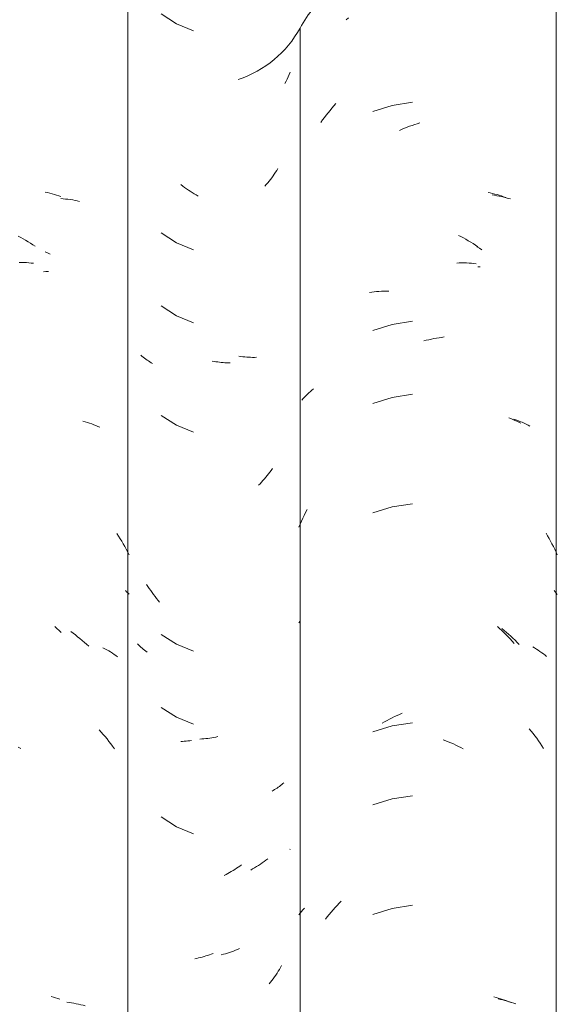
# Model space of a CAD drawing. Header units: metres. Extents: x 10.2 to 107.4, y -18.3 to 5.6.
# Tile 61 of 734: x 14.279 to 14.501, y 2.908 to 3.314. Entities that reach past the tile are written whole.
import ezdxf

# ---------------------------------------------------------------- set-up
doc = ezdxf.new("R2010")
doc.units = ezdxf.units.M
doc.layers.add('A-GLAZ-CWMG', color=7, linetype='Continuous', lineweight=5)

# ---------------------------------------------------------------- blocks, each defined once
blk = doc.blocks.new('FP_124-FACHADA 03')
at = {"layer": 'A-GLAZ-CWMG', "color": 9, "true_color": 0xc0c0c0}
for p, q in [((14.28918, 3.24307), (14.29012, 3.24287)), ((14.29012, 3.24287), (14.29106, 3.24264)), ((14.29106, 3.24264), (14.29198, 3.24241)), ((14.29198, 3.24241), (14.2929, 3.24215)), ((14.2929, 3.24215), (14.29381, 3.24188)), ((14.29381, 3.24188), (14.2947, 3.2416)), ((14.2947, 3.2416), (14.29559, 3.24129)), ((14.27801, 3.22491), (14.27903, 3.22437)), ((14.27903, 3.22437), (14.28004, 3.2238)), ((14.28004, 3.2238), (14.28105, 3.22322)), ((14.28105, 3.22322), (14.28205, 3.22261)), ((14.28205, 3.22261), (14.28305, 3.22199)), ((14.28305, 3.22199), (14.28404, 3.22136)), ((14.28404, 3.22136), (14.28503, 3.2207)), ((14.27833, 3.21406), (14.27935, 3.21404)), ((14.27935, 3.21404), (14.28036, 3.21401)), ((14.28036, 3.21401), (14.28137, 3.21396)), ((14.28137, 3.21396), (14.28237, 3.21389)), ((14.28237, 3.21389), (14.28337, 3.21381)), ((14.28337, 3.21381), (14.28435, 3.2137)), ((14.29305, 3.06377), (14.29395, 3.06296)), ((14.29395, 3.06296), (14.29485, 3.06214)), ((14.29485, 3.06214), (14.29573, 3.06129)), ((14.27798, 3.01393), (14.279, 3.01338)), ((14.29157, 2.91095), (14.29249, 2.9107)), ((14.29249, 2.9107), (14.2934, 2.91044)), ((14.2934, 2.91044), (14.2943, 2.91016)), ((14.2943, 2.91016), (14.29519, 2.90986))]:
    blk.add_line(p, q, dxfattribs=at)
blk = doc.blocks.new('FP_125-FACHADA 03')
at = {"layer": 'A-GLAZ-CWMG', "color": 9, "true_color": 0xc0c0c0}
for p, q in [((14.38862, 3.28886), (14.38817, 3.28795)), ((14.38906, 3.28978), (14.38862, 3.28886)), ((14.38949, 3.2907), (14.38906, 3.28978)), ((14.3899, 3.29164), (14.38949, 3.2907)), ((14.39029, 3.29258), (14.3899, 3.29164)), ((14.38531, 3.25279), (14.38482, 3.25202)), ((14.38218, 3.24829), (14.38163, 3.24757)), ((14.38273, 3.24902), (14.38218, 3.24829)), ((14.38326, 3.24975), (14.38273, 3.24902)), ((14.38379, 3.2505), (14.38326, 3.24975)), ((14.38431, 3.25125), (14.38379, 3.2505)), ((14.38482, 3.25202), (14.38431, 3.25125)), ((14.38049, 3.24617), (14.3799, 3.24549)), ((14.38106, 3.24687), (14.38049, 3.24617)), ((14.38163, 3.24757), (14.38106, 3.24687)), ((14.35891, 3.1732), (14.35816, 3.17334)), ((14.35965, 3.17307), (14.35891, 3.1732)), ((14.3604, 3.17296), (14.35965, 3.17307)), ((14.36114, 3.17285), (14.3604, 3.17296)), ((14.36188, 3.17277), (14.36114, 3.17285)), ((14.36262, 3.17269), (14.36188, 3.17277)), ((14.36335, 3.17263), (14.36262, 3.17269)), ((14.36409, 3.17259), (14.36335, 3.17263)), ((14.36482, 3.17255), (14.36409, 3.17259)), ((14.36554, 3.17253), (14.36482, 3.17255)), ((14.38143, 3.12675), (14.38086, 3.12605)), ((14.38199, 3.12747), (14.38143, 3.12675)), ((14.38254, 3.12819), (14.38199, 3.12747)), ((14.38308, 3.12892), (14.38254, 3.12819)), ((14.37789, 3.1227), (14.37727, 3.12207)), ((14.3785, 3.12335), (14.37789, 3.1227)), ((14.3791, 3.12401), (14.3785, 3.12335)), ((14.3797, 3.12468), (14.3791, 3.12401)), ((14.38028, 3.12536), (14.3797, 3.12468)), ((14.38086, 3.12605), (14.38028, 3.12536)), ((14.34809, 3.01649), (14.34735, 3.0164)), ((14.34883, 3.01659), (14.34809, 3.01649)), ((14.34958, 3.01671), (14.34883, 3.01659)), ((14.34587, 3.01625), (14.34514, 3.0162)), ((14.34661, 3.01632), (14.34587, 3.01625)), ((14.34735, 3.0164), (14.34661, 3.01632)), ((14.3839, 2.99637), (14.38337, 2.99605)), ((14.38441, 2.99669), (14.3839, 2.99637)), ((14.38492, 2.99703), (14.38441, 2.99669)), ((14.38541, 2.99737), (14.38492, 2.99703)), ((14.3859, 2.99772), (14.38541, 2.99737)), ((14.38637, 2.99809), (14.3859, 2.99772)), ((14.38683, 2.99846), (14.38637, 2.99809)), ((14.38728, 2.99884), (14.38683, 2.99846)), ((14.38772, 2.99922), (14.38728, 2.99884)), ((14.38337, 2.99605), (14.38284, 2.99574)), ((14.39029, 2.97177), (14.39021, 2.97167)), ((14.36818, 2.96388), (14.36747, 2.96342)), ((14.36888, 2.96435), (14.36818, 2.96388)), ((14.36958, 2.96484), (14.36888, 2.96435)), ((14.37028, 2.96533), (14.36958, 2.96484)), ((14.36385, 2.96133), (14.36312, 2.96095)), ((14.36458, 2.96172), (14.36385, 2.96133)), ((14.36531, 2.96213), (14.36458, 2.96172)), ((14.36603, 2.96255), (14.36531, 2.96213)), ((14.36675, 2.96298), (14.36603, 2.96255)), ((14.36747, 2.96342), (14.36675, 2.96298)), ((14.35324, 2.92706), (14.35249, 2.92687)), ((14.35399, 2.92726), (14.35324, 2.92706)), ((14.35474, 2.92747), (14.35399, 2.92726)), ((14.35549, 2.9277), (14.35474, 2.92747)), ((14.35624, 2.92794), (14.35549, 2.9277)), ((14.35699, 2.92819), (14.35624, 2.92794)), ((14.35774, 2.92846), (14.35699, 2.92819)), ((14.35849, 2.92874), (14.35774, 2.92846)), ((14.35174, 2.9267), (14.35099, 2.92654)), ((14.35249, 2.92687), (14.35174, 2.9267)), ((14.38682, 2.92374), (14.38636, 2.92294)), ((14.38389, 2.91907), (14.38336, 2.91832)), ((14.3844, 2.91982), (14.38389, 2.91907)), ((14.38491, 2.92059), (14.3844, 2.91982)), ((14.3854, 2.92136), (14.38491, 2.92059)), ((14.38589, 2.92215), (14.3854, 2.92136)), ((14.38636, 2.92294), (14.38589, 2.92215)), ((14.38228, 2.91685), (14.38173, 2.91614)), ((14.38283, 2.91758), (14.38228, 2.91685)), ((14.38336, 2.91832), (14.38283, 2.91758))]:
    blk.add_line(p, q, dxfattribs=at)
blk = doc.blocks.new('FP_126-FACHADA 03')
at = {"layer": 'A-GLAZ-CWMG', "color": 9, "true_color": 0xc0c0c0}
for p, q in [((14.41354, 3.31417), (14.41443, 3.315)), ((14.40603, 3.27584), (14.40682, 3.27681)), ((14.40682, 3.27681), (14.40762, 3.27776)), ((14.40762, 3.27776), (14.40843, 3.2787)), ((14.40843, 3.2787), (14.40925, 3.27963)), ((14.43251, 3.2789), (14.42443, 3.27642)), ((14.44086, 3.28021), (14.43251, 3.2789)), ((14.40301, 3.27183), (14.40374, 3.27286)), ((14.40374, 3.27286), (14.40449, 3.27387)), ((14.40449, 3.27387), (14.40525, 3.27486)), ((14.40525, 3.27486), (14.40603, 3.27584)), ((14.43551, 3.26858), (14.43656, 3.26903)), ((14.43656, 3.26903), (14.4376, 3.26945)), ((14.4376, 3.26945), (14.43865, 3.26986)), ((14.43865, 3.26986), (14.4397, 3.27025)), ((14.4397, 3.27025), (14.44076, 3.27062)), ((14.44076, 3.27062), (14.44181, 3.27098)), ((14.44181, 3.27098), (14.44287, 3.27131)), ((14.44287, 3.27131), (14.44392, 3.27162)), ((14.47209, 3.24293), (14.47304, 3.24273)), ((14.47304, 3.24273), (14.47397, 3.24252)), ((14.47397, 3.24252), (14.4749, 3.24228)), ((14.4749, 3.24228), (14.47582, 3.24203)), ((14.47582, 3.24203), (14.47673, 3.24177)), ((14.47673, 3.24177), (14.47763, 3.24149)), ((14.47763, 3.24149), (14.47852, 3.24119)), ((14.47852, 3.24119), (14.4794, 3.24088)), ((14.45986, 3.22523), (14.46089, 3.2247)), ((14.46089, 3.2247), (14.46191, 3.22416)), ((14.46191, 3.22416), (14.46293, 3.2236)), ((14.46293, 3.2236), (14.46394, 3.22303)), ((14.46394, 3.22303), (14.46494, 3.22243)), ((14.46494, 3.22243), (14.46594, 3.22182)), ((14.46594, 3.22182), (14.46694, 3.22119)), ((14.46694, 3.22119), (14.46792, 3.22054)), ((14.45916, 3.21381), (14.46019, 3.21384)), ((14.46019, 3.21384), (14.46121, 3.21385)), ((14.46121, 3.21385), (14.46223, 3.21384)), ((14.46223, 3.21384), (14.46325, 3.21382)), ((14.46325, 3.21382), (14.46426, 3.21377)), ((14.46426, 3.21377), (14.46526, 3.21371)), ((14.46526, 3.21371), (14.46626, 3.21363)), ((14.46626, 3.21363), (14.46725, 3.21353)), ((14.42305, 3.20169), (14.42403, 3.20182)), ((14.42403, 3.20182), (14.42502, 3.20193)), ((14.42502, 3.20193), (14.42601, 3.20202)), ((14.42601, 3.20202), (14.42701, 3.2021)), ((14.42701, 3.2021), (14.42801, 3.20216)), ((14.42801, 3.20216), (14.42902, 3.2022)), ((14.42902, 3.2022), (14.43004, 3.20222)), ((14.43004, 3.20222), (14.43106, 3.20222)), ((14.43251, 3.18847), (14.42443, 3.18599)), ((14.44086, 3.18978), (14.43251, 3.18847)), ((14.45291, 3.18312), (14.45396, 3.18326)), ((14.44552, 3.18164), (14.44658, 3.1819)), ((14.44658, 3.1819), (14.44764, 3.18215)), ((14.44764, 3.18215), (14.4487, 3.18239)), ((14.4487, 3.18239), (14.44975, 3.1826)), ((14.44975, 3.1826), (14.45081, 3.18279)), ((14.45081, 3.18279), (14.45186, 3.18297)), ((14.45186, 3.18297), (14.45291, 3.18312)), ((14.39627, 3.15842), (14.39685, 3.15902)), ((14.39685, 3.15902), (14.39745, 3.15961)), ((14.39745, 3.15961), (14.39806, 3.1602)), ((14.39806, 3.1602), (14.39869, 3.16077)), ((14.39869, 3.16077), (14.39934, 3.16133)), ((14.39934, 3.16133), (14.4, 3.16188)), ((14.44086, 3.15964), (14.43251, 3.15832)), ((14.39515, 3.15718), (14.3957, 3.1578)), ((14.3957, 3.1578), (14.39627, 3.15842)), ((14.43251, 3.15832), (14.42443, 3.15584)), ((14.48071, 3.14995), (14.48156, 3.1496)), ((14.48156, 3.1496), (14.4824, 3.14923)), ((14.4824, 3.14923), (14.48323, 3.14885)), ((14.48323, 3.14885), (14.48405, 3.14845)), ((14.48405, 3.14845), (14.48485, 3.14805)), ((14.48485, 3.14805), (14.48564, 3.14762)), ((14.44086, 3.11443), (14.43251, 3.11311)), ((14.39613, 3.10962), (14.39673, 3.1108)), ((14.39673, 3.1108), (14.39735, 3.11197)), ((14.43251, 3.11311), (14.42443, 3.11063)), ((14.39391, 3.1048), (14.39444, 3.10602)), ((14.39444, 3.10602), (14.39499, 3.10723)), ((14.39499, 3.10723), (14.39555, 3.10843)), ((14.39555, 3.10843), (14.39613, 3.10962)), ((14.39391, 3.06525), (14.39434, 3.06579)), ((14.47597, 3.06366), (14.47688, 3.06285)), ((14.47688, 3.06285), (14.47778, 3.06203)), ((14.47778, 3.06203), (14.47866, 3.06119)), ((14.47866, 3.06119), (14.47954, 3.06034)), ((14.47954, 3.06034), (14.48041, 3.05947)), ((14.48041, 3.05947), (14.48127, 3.05858)), ((14.48127, 3.05858), (14.48211, 3.05768)), ((14.48211, 3.05768), (14.48294, 3.05677)), ((14.42938, 3.02441), (14.43039, 3.02496)), ((14.43039, 3.02496), (14.43142, 3.0255)), ((14.43142, 3.0255), (14.43245, 3.02601)), ((14.43245, 3.02601), (14.43348, 3.02651)), ((14.43348, 3.02651), (14.43451, 3.027)), ((14.43451, 3.027), (14.43555, 3.02746)), ((14.43555, 3.02746), (14.4366, 3.0279)), ((14.43251, 3.02268), (14.42443, 3.0202)), ((14.42836, 3.02384), (14.42938, 3.02441)), ((14.44086, 3.024), (14.43251, 3.02268)), ((14.45359, 3.01699), (14.45464, 3.01658)), ((14.45464, 3.01658), (14.45568, 3.01615)), ((14.45568, 3.01615), (14.45673, 3.0157)), ((14.45673, 3.0157), (14.45777, 3.01523)), ((14.45777, 3.01523), (14.4588, 3.01475)), ((14.4588, 3.01475), (14.45983, 3.01424)), ((14.45983, 3.01424), (14.46086, 3.01372)), ((14.46086, 3.01372), (14.46188, 3.01318)), ((14.43251, 2.99254), (14.42443, 2.99006)), ((14.44086, 2.99386), (14.43251, 2.99254)), ((14.39564, 2.94674), (14.39625, 2.9474)), ((14.40806, 2.94671), (14.40888, 2.94764)), ((14.40888, 2.94764), (14.40971, 2.94856)), ((14.40971, 2.94856), (14.41055, 2.94946)), ((14.41055, 2.94946), (14.41141, 2.95035)), ((14.44086, 2.94864), (14.43251, 2.94732)), ((14.39391, 2.94467), (14.39447, 2.94537)), ((14.39447, 2.94537), (14.39504, 2.94606)), ((14.39504, 2.94606), (14.39564, 2.94674)), ((14.40491, 2.94284), (14.40568, 2.94383)), ((14.40568, 2.94383), (14.40646, 2.9448)), ((14.40646, 2.9448), (14.40725, 2.94576)), ((14.40725, 2.94576), (14.40806, 2.94671)), ((14.43251, 2.94732), (14.42443, 2.94484)), ((14.47448, 2.91082), (14.47541, 2.91058)), ((14.47541, 2.91058), (14.47632, 2.91032)), ((14.47632, 2.91032), (14.47722, 2.91005)), ((14.47722, 2.91005), (14.47812, 2.90976)), ((14.47812, 2.90976), (14.479, 2.90945)), ((14.479, 2.90945), (14.47988, 2.90913)), ((14.47988, 2.90913), (14.48074, 2.90879)), ((14.48074, 2.90879), (14.48159, 2.90844))]:
    blk.add_line(p, q, dxfattribs=at)
blk = doc.blocks.new('Rectangular Mullion - Telha Fibrocimento - Ondulada-V117-FACHADA 03')
at = {"layer": 'A-GLAZ-CWMG'}
blk.add_line((14.39442, 2.87428), (14.39442, 3.31078), dxfattribs=at)
for centre, major_axis, start_param, end_param in [((14.446, 3.28307), (0.05869, 0), 2.289742, 2.643944), ((14.3545, 3.33219), (0.04542, 0), 5.033582, 5.786308)]:
    blk.add_ellipse(centre, major_axis=major_axis, ratio=0.988936, start_param=start_param, end_param=end_param, dxfattribs=at)
for name in ['FP_124-FACHADA 03', 'FP_126-FACHADA 03', 'FP_125-FACHADA 03']:
    blk.add_blockref(name, (0, 0), dxfattribs=at)
blk = doc.blocks.new('FP_130-FACHADA 03')
at = {"layer": 'A-GLAZ-CWMG', "color": 9, "true_color": 0xc0c0c0}
for p, q in [((14.29555, 3.2404), (14.29655, 3.24032)), ((14.29655, 3.24032), (14.29754, 3.24023)), ((14.29754, 3.24023), (14.29853, 3.24012)), ((14.29853, 3.24012), (14.2995, 3.23998)), ((14.2995, 3.23998), (14.30048, 3.23983)), ((14.30048, 3.23983), (14.30144, 3.23966)), ((14.30144, 3.23966), (14.30239, 3.23947)), ((14.30239, 3.23947), (14.30333, 3.23927)), ((14.28909, 3.21842), (14.29013, 3.21794)), ((14.29013, 3.21794), (14.29116, 3.21743)), ((14.28838, 3.21022), (14.28942, 3.21028)), ((14.28942, 3.21028), (14.29046, 3.21033)), ((14.30474, 3.14849), (14.30566, 3.14824)), ((14.30566, 3.14824), (14.30656, 3.14796)), ((14.30656, 3.14796), (14.30746, 3.14768)), ((14.30746, 3.14768), (14.30834, 3.14737)), ((14.30834, 3.14737), (14.30922, 3.14705)), ((14.30922, 3.14705), (14.31008, 3.1467)), ((14.31008, 3.1467), (14.31093, 3.14635)), ((14.31093, 3.14635), (14.31176, 3.14597)), ((14.31877, 3.10209), (14.31945, 3.10104)), ((14.31945, 3.10104), (14.32012, 3.09997)), ((14.32012, 3.09997), (14.32077, 3.0989)), ((14.32077, 3.0989), (14.3214, 3.09781)), ((14.3214, 3.09781), (14.32202, 3.09671)), ((14.32202, 3.09671), (14.32262, 3.09559)), ((14.32262, 3.09559), (14.3232, 3.09447)), ((14.3232, 3.09447), (14.32376, 3.09333)), ((14.32227, 3.07858), (14.32278, 3.07807)), ((14.32278, 3.07807), (14.32328, 3.07756)), ((14.32328, 3.07756), (14.32376, 3.07704)), ((14.29966, 3.06163), (14.30063, 3.06093)), ((14.30063, 3.06093), (14.30159, 3.06022)), ((14.30159, 3.06022), (14.30254, 3.05949)), ((14.30254, 3.05949), (14.30349, 3.05874)), ((14.30349, 3.05874), (14.30442, 3.05797)), ((14.30442, 3.05797), (14.30534, 3.05719)), ((14.30534, 3.05719), (14.30625, 3.05638)), ((14.30625, 3.05638), (14.30715, 3.05556)), ((14.313, 3.05495), (14.3138, 3.05453)), ((14.3138, 3.05453), (14.31459, 3.0541)), ((14.31459, 3.0541), (14.31537, 3.05366)), ((14.31537, 3.05366), (14.31613, 3.0532)), ((14.31613, 3.0532), (14.31687, 3.05272)), ((14.31687, 3.05272), (14.3176, 3.05223)), ((14.3176, 3.05223), (14.31832, 3.05173)), ((14.31832, 3.05173), (14.31902, 3.05121)), ((14.31147, 3.02106), (14.3123, 3.02014)), ((14.3123, 3.02014), (14.31311, 3.0192)), ((14.31311, 3.0192), (14.31391, 3.01825)), ((14.31391, 3.01825), (14.3147, 3.01728)), ((14.3147, 3.01728), (14.31547, 3.01629)), ((14.31547, 3.01629), (14.31623, 3.01529)), ((14.31623, 3.01529), (14.31697, 3.01427)), ((14.31697, 3.01427), (14.3177, 3.01324)), ((14.29808, 2.9086), (14.29906, 2.90848)), ((14.29906, 2.90848), (14.30004, 2.90833)), ((14.30004, 2.90833), (14.301, 2.90817)), ((14.301, 2.90817), (14.30196, 2.90799)), ((14.30196, 2.90799), (14.30291, 2.90779)), ((14.30291, 2.90779), (14.30385, 2.90757)), ((14.30385, 2.90757), (14.30477, 2.90734)), ((14.30477, 2.90734), (14.30569, 2.90708)), ((14.31429, 2.89721), (14.31507, 2.89623)), ((14.31507, 2.89623), (14.31584, 2.89524)), ((14.31584, 2.89524), (14.31659, 2.89423)), ((14.31659, 2.89423), (14.31733, 2.89321)), ((14.31733, 2.89321), (14.31805, 2.89217)), ((14.31805, 2.89217), (14.31875, 2.89112)), ((14.31875, 2.89112), (14.31944, 2.89006)), ((14.31944, 2.89006), (14.32011, 2.88898))]:
    blk.add_line(p, q, dxfattribs=at)
blk = doc.blocks.new('FP_131-FACHADA 03')
at = {"layer": 'A-GLAZ-CWMG', "color": 9, "true_color": 0xc0c0c0}
for p, q in [((14.3371, 3.31666), (14.34342, 3.31261)), ((14.34342, 3.31261), (14.35038, 3.30973)), ((14.34595, 3.24559), (14.34519, 3.24618)), ((14.34672, 3.24503), (14.34595, 3.24559)), ((14.34749, 3.24447), (14.34672, 3.24503)), ((14.34828, 3.24393), (14.34749, 3.24447)), ((14.34906, 3.24341), (14.34828, 3.24393)), ((14.34986, 3.2429), (14.34906, 3.24341)), ((14.35066, 3.24241), (14.34986, 3.2429)), ((14.35146, 3.24193), (14.35066, 3.24241)), ((14.35227, 3.24147), (14.35146, 3.24193)), ((14.3371, 3.22623), (14.34342, 3.22218)), ((14.34342, 3.22218), (14.35038, 3.2193)), ((14.3371, 3.19609), (14.34342, 3.19204)), ((14.34342, 3.19204), (14.35038, 3.18916)), ((14.32909, 3.17537), (14.3286, 3.17581)), ((14.3296, 3.17495), (14.32909, 3.17537)), ((14.36991, 3.17522), (14.36909, 3.17533)), ((14.37074, 3.17512), (14.36991, 3.17522)), ((14.37156, 3.17503), (14.37074, 3.17512)), ((14.37238, 3.17497), (14.37156, 3.17503)), ((14.33012, 3.17454), (14.3296, 3.17495)), ((14.33065, 3.17414), (14.33012, 3.17454)), ((14.33119, 3.17374), (14.33065, 3.17414)), ((14.33175, 3.17336), (14.33119, 3.17374)), ((14.33231, 3.17299), (14.33175, 3.17336)), ((14.33289, 3.17263), (14.33231, 3.17299)), ((14.33349, 3.17228), (14.33289, 3.17263)), ((14.3732, 3.17491), (14.37238, 3.17497)), ((14.37401, 3.17488), (14.3732, 3.17491)), ((14.37482, 3.17486), (14.37401, 3.17488)), ((14.37563, 3.17486), (14.37482, 3.17486)), ((14.37643, 3.17487), (14.37563, 3.17486)), ((14.3371, 3.15087), (14.34342, 3.14682)), ((14.34342, 3.14682), (14.35038, 3.14395)), ((14.33157, 3.08024), (14.33102, 3.08111)), ((14.33213, 3.07939), (14.33157, 3.08024)), ((14.33271, 3.07855), (14.33213, 3.07939)), ((14.3333, 3.07772), (14.33271, 3.07855)), ((14.3339, 3.0769), (14.3333, 3.07772)), ((14.33451, 3.07609), (14.3339, 3.0769)), ((14.33513, 3.0753), (14.33451, 3.07609)), ((14.33577, 3.07452), (14.33513, 3.0753)), ((14.33641, 3.07375), (14.33577, 3.07452)), ((14.3371, 3.06044), (14.34342, 3.05639)), ((14.3277, 3.05609), (14.32725, 3.05654)), ((14.32817, 3.05564), (14.3277, 3.05609)), ((14.32865, 3.0552), (14.32817, 3.05564)), ((14.32914, 3.05476), (14.32865, 3.0552)), ((14.32964, 3.05434), (14.32914, 3.05476)), ((14.33016, 3.05393), (14.32964, 3.05434)), ((14.33069, 3.05353), (14.33016, 3.05393)), ((14.33124, 3.05314), (14.33069, 3.05353)), ((14.34342, 3.05639), (14.35038, 3.05352)), ((14.3371, 3.0303), (14.34342, 3.02625)), ((14.34342, 3.02625), (14.35038, 3.02337)), ((14.35384, 3.01729), (14.35302, 3.01724)), ((14.35466, 3.01735), (14.35384, 3.01729)), ((14.35548, 3.01743), (14.35466, 3.01735)), ((14.35631, 3.01753), (14.35548, 3.01743)), ((14.35714, 3.01764), (14.35631, 3.01753)), ((14.35797, 3.01777), (14.35714, 3.01764)), ((14.3588, 3.01791), (14.35797, 3.01777)), ((14.35963, 3.01807), (14.3588, 3.01791)), ((14.36047, 3.01825), (14.35963, 3.01807)), ((14.3371, 2.98509), (14.34342, 2.98104)), ((14.34342, 2.98104), (14.35038, 2.97816)), ((14.38111, 2.96787), (14.38035, 2.96728)), ((14.37483, 2.96363), (14.37403, 2.96318)), ((14.37564, 2.96411), (14.37483, 2.96363)), ((14.37644, 2.9646), (14.37564, 2.96411)), ((14.37723, 2.96511), (14.37644, 2.9646)), ((14.37802, 2.96563), (14.37723, 2.96511)), ((14.3788, 2.96616), (14.37802, 2.96563)), ((14.37958, 2.96672), (14.3788, 2.96616)), ((14.38035, 2.96728), (14.37958, 2.96672)), ((14.36273, 2.92839), (14.36189, 2.92816)), ((14.36357, 2.92862), (14.36273, 2.92839)), ((14.36441, 2.92888), (14.36357, 2.92862)), ((14.36525, 2.92915), (14.36441, 2.92888)), ((14.36608, 2.92944), (14.36525, 2.92915)), ((14.36692, 2.92974), (14.36608, 2.92944)), ((14.36775, 2.93006), (14.36692, 2.92974)), ((14.36859, 2.9304), (14.36775, 2.93006)), ((14.36942, 2.93075), (14.36859, 2.9304))]:
    blk.add_line(p, q, dxfattribs=at)
blk = doc.blocks.new('FP_132-FACHADA 03')
at = {"layer": 'A-GLAZ-CWMG', "color": 9, "true_color": 0xc0c0c0}
for p, q in [((14.47382, 3.24192), (14.47479, 3.24177)), ((14.47479, 3.24177), (14.47575, 3.2416)), ((14.47575, 3.2416), (14.47671, 3.24142)), ((14.47671, 3.24142), (14.47765, 3.24122)), ((14.47765, 3.24122), (14.47859, 3.241)), ((14.47859, 3.241), (14.47952, 3.24076)), ((14.47952, 3.24076), (14.48043, 3.24051)), ((14.48043, 3.24051), (14.48134, 3.24024)), ((14.46753, 3.22045), (14.46855, 3.21988)), ((14.46855, 3.21988), (14.46955, 3.21929)), ((14.46786, 3.21228), (14.46887, 3.21225)), ((14.48269, 3.14937), (14.48357, 3.14906)), ((14.48357, 3.14906), (14.48444, 3.14873)), ((14.48444, 3.14873), (14.4853, 3.14838)), ((14.4853, 3.14838), (14.48615, 3.14803)), ((14.48615, 3.14803), (14.48698, 3.14765)), ((14.48698, 3.14765), (14.4878, 3.14726)), ((14.4878, 3.14726), (14.48861, 3.14685)), ((14.48861, 3.14685), (14.48941, 3.14643)), ((14.49606, 3.1022), (14.49669, 3.10113)), ((14.49669, 3.10113), (14.49732, 3.10005)), ((14.49732, 3.10005), (14.49792, 3.09896)), ((14.49792, 3.09896), (14.49851, 3.09785)), ((14.49851, 3.09785), (14.49909, 3.09674)), ((14.49909, 3.09674), (14.49965, 3.09561)), ((14.49965, 3.09561), (14.50019, 3.09448)), ((14.50019, 3.09448), (14.50072, 3.09333)), ((14.49935, 3.07855), (14.49982, 3.07804)), ((14.49982, 3.07804), (14.50028, 3.07752)), ((14.50028, 3.07752), (14.50072, 3.077)), ((14.47781, 3.06285), (14.47874, 3.06209)), ((14.47874, 3.06209), (14.47967, 3.06131)), ((14.47967, 3.06131), (14.48058, 3.06051)), ((14.48058, 3.06051), (14.48149, 3.0597)), ((14.48149, 3.0597), (14.48238, 3.05887)), ((14.48238, 3.05887), (14.48327, 3.05803)), ((14.48327, 3.05803), (14.48414, 3.05717)), ((14.48414, 3.05717), (14.485, 3.05629)), ((14.49059, 3.05534), (14.49135, 3.05489)), ((14.49135, 3.05489), (14.4921, 3.05442)), ((14.4921, 3.05442), (14.49283, 3.05393)), ((14.49283, 3.05393), (14.49356, 3.05343)), ((14.49356, 3.05343), (14.49426, 3.05292)), ((14.49426, 3.05292), (14.49495, 3.0524)), ((14.49495, 3.0524), (14.49563, 3.05186)), ((14.49563, 3.05186), (14.49629, 3.05132)), ((14.48913, 3.02154), (14.48992, 3.02057)), ((14.48992, 3.02057), (14.49069, 3.01959)), ((14.49069, 3.01959), (14.49145, 3.01859)), ((14.49145, 3.01859), (14.4922, 3.01758)), ((14.4922, 3.01758), (14.49293, 3.01656)), ((14.49293, 3.01656), (14.49365, 3.01552)), ((14.49365, 3.01552), (14.49436, 3.01447)), ((14.49436, 3.01447), (14.49504, 3.01341)), ((14.47628, 2.90993), (14.47723, 2.90974)), ((14.47723, 2.90974), (14.47817, 2.90953)), ((14.47817, 2.90953), (14.4791, 2.9093)), ((14.4791, 2.9093), (14.48002, 2.90905)), ((14.48002, 2.90905), (14.48093, 2.90879)), ((14.48093, 2.90879), (14.48183, 2.90851)), ((14.48183, 2.90851), (14.48273, 2.90821)), ((14.48273, 2.90821), (14.48361, 2.9079))]:
    blk.add_line(p, q, dxfattribs=at)
blk = doc.blocks.new('Rectangular Mullion - Telha Fibrocimento - Ondulada-1908999-FACHADA 03')
at = {"layer": 'A-GLAZ-CWMG'}
for p, q in [((14.50022, 2.87441), (14.50022, 3.57566)), ((14.32327, 2.87441), (14.32327, 3.32644))]:
    blk.add_line(p, q, dxfattribs=at)
for name in ['FP_132-FACHADA 03', 'FP_131-FACHADA 03', 'FP_130-FACHADA 03']:
    blk.add_blockref(name, (0, 0), dxfattribs=at)

msp = doc.modelspace()

# ---------------------------------------------------------------- block references
at = {"layer": 'A-GLAZ-CWMG'}
for name in ['Rectangular Mullion - Telha Fibrocimento - Ondulada-1908999-FACHADA 03', 'Rectangular Mullion - Telha Fibrocimento - Ondulada-V117-FACHADA 03']:
    msp.add_blockref(name, (0, 0), dxfattribs=at)

doc.saveas('drawing.dxf')
